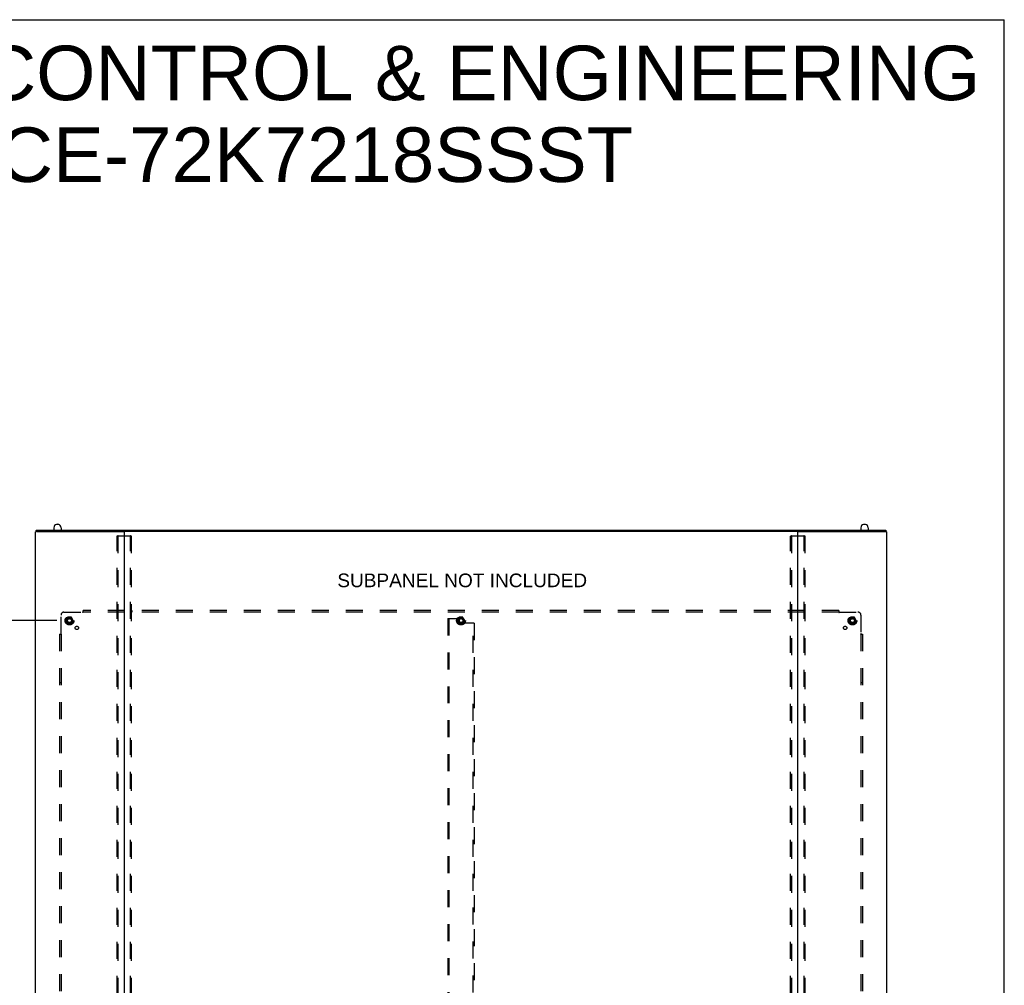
# Model space of a CAD drawing. Header units: inches. Extents: x 0 to 262, y 0 to 169.
# Tile 284 of 284: x 178 to 262, y 87 to 169. Entities that reach past the tile are written whole.
import ezdxf

# ---------------------------------------------------------------- set-up
doc = ezdxf.new("R2010")
doc.units = ezdxf.units.IN
doc.header["$LTSCALE"] = 14.384615
doc.header["$MEASUREMENT"] = 0
doc.linetypes.add('HIDDEN', pattern=[0.2, 0.1, -0.1])
doc.layers.get('0').update_dxf_attribs({"linetype": 'CONTINUOUS'})
for name, color, linetype in [('DEFAULT_2', 8, 'HIDDEN'), ('DIMENSIONS', 7, 'CONTINUOUS'), ('SUBPANEL', 7, 'CONTINUOUS')]:
    doc.layers.add(name, color=color, linetype=linetype)
doc.styles.get("Standard").update_dxf_attribs({"font": 'arial.ttf'})
doc.dimstyles.new('DIMSTYLE_1', dxfattribs={"dimtxt": 1.153846, "dimasz": 1.538462, "dimexe": 0.09, "dimexo": 0.07, "dimgap": 0.0375, "dimtad": 0, "dimtih": 1, "dimtoh": 1, "dimzin": 4, "dimdsep": 46, "dimtxsty": 'Standard', "dimblk": '_FILLED', "dimblk1": '_FILLED', "dimblk2": '_FILLED', "dimcen": 0.09, "dimadec": 3, "dimazin": 1, "dimtfac": 1, "dimtdec": 3, "dimtofl": 0, "dimtmove": 0, "dimatfit": 3, "dimldrblk": '_FILLED', "dimfxl": 0, "dimtolj": 1, "dimtzin": 4, "dimarcsym": 0})

# ---------------------------------------------------------------- blocks, each defined once
blk = doc.blocks.new('_FILLED')
at = {"color": 0, "linetype": 'ByBlock'}
blk.add_solid([(0, 0), (-1, 0.2), (-1, -0.2)], dxfattribs=at)
blk = doc.blocks.new('*D2')
at = {"layer": 'DIMENSIONS', "color": 2, "linetype": 'Continuous'}
for p, q in [((181.362, 118.351), (171.303, 118.351)), ((172.687, 118.351), (172.687, 86.379)), ((172.687, 52.101), (172.687, 84.072)), ((181.362, 52.101), (171.303, 52.101))]:
    blk.add_line(p, q, dxfattribs=at)
at = {"layer": 'DIMENSIONS', "color": 2, "linetype": 'Continuous', "xscale": 1.5384615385, "yscale": 1.5384615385, "zscale": 1.5384615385}
for p, rotation in [((172.687, 118.351), 90), ((172.687, 52.101), 270)]:
    blk.add_blockref('_FILLED', p, dxfattribs=dict(at, rotation=rotation))
at = {"layer": 'DIMENSIONS', "color": 2, "linetype": 'Continuous', "insert": (172.687, 85.802), "char_height": 1.1538, "width": 4.03203, "attachment_point": 2, "line_spacing_factor": 0.9}
blk.add_mtext('66.25', dxfattribs=at)

msp = doc.modelspace()

# ---------------------------------------------------------------- linework, layer by layer
at = {"color": 7, "linetype": 'Continuous'}
for p, q in [((0, 169.231), (261.538, 169.231)), ((261.538, 0), (261.538, 169.231)), ((179.616, 125.99), (179.616, 125.898)), ((179.679, 126.006), (251.45, 126.006)), ((181.112, 126.205), (181.112, 126.006)), ((181.374, 126.505), (181.462, 126.505)), ((181.724, 126.205), (181.724, 126.006)), ((249.404, 126.205), (249.404, 126.006)), ((249.666, 126.505), (249.754, 126.505)), ((250.016, 126.205), (250.016, 126.006)), ((251.512, 125.99), (251.512, 125.898))]:
    msp.add_line(p, q, dxfattribs=at)
at = {"color": 3, "linetype": 'Continuous'}
for p, q in [((179.564, 49.33), (179.564, 125.859)), ((179.646, 125.906), (187.033, 125.906)), ((187.038, 125.905), (187.089, 125.905)), ((187.064, 125.876), (187.064, 49.36)), ((244.034, 125.906), (187.094, 125.906)), ((244.039, 125.905), (244.09, 125.905)), ((244.064, 49.36), (244.064, 125.876)), ((244.095, 125.906), (251.482, 125.906)), ((251.564, 125.859), (251.564, 49.33))]:
    msp.add_line(p, q, dxfattribs=at)
for points in [[(179.616, 125.898), (179.608, 125.895), (179.6, 125.892), (179.592, 125.889), (179.586, 125.885), (179.58, 125.882), (179.575, 125.878), (179.571, 125.874), (179.568, 125.871), (179.566, 125.867), (179.565, 125.863), (179.564, 125.859)], [(179.646, 125.906), (179.635, 125.903), (179.626, 125.901), (179.616, 125.898)], [(251.482, 125.906), (251.493, 125.903), (251.503, 125.901), (251.512, 125.898)], [(251.512, 125.898), (251.521, 125.895), (251.529, 125.892), (251.536, 125.889), (251.542, 125.885), (251.548, 125.882), (251.553, 125.878), (251.557, 125.874), (251.56, 125.871), (251.562, 125.867), (251.564, 125.863), (251.564, 125.859)]]:
    msp.add_lwpolyline(points, dxfattribs=at)
at = {"color": 7, "linetype": 'Continuous'}
for points in [[(179.616, 125.99), (179.616, 125.991), (179.617, 125.992), (179.618, 125.994), (179.62, 125.995), (179.622, 125.996), (179.625, 125.998), (179.627, 125.999), (179.631, 126), (179.634, 126.001), (179.638, 126.002), (179.643, 126.003), (179.647, 126.004), (179.652, 126.004), (179.657, 126.005), (179.662, 126.005), (179.668, 126.006), (179.673, 126.006), (179.679, 126.006)], [(251.45, 126.006), (251.455, 126.006), (251.461, 126.006), (251.466, 126.005), (251.471, 126.005), (251.476, 126.004), (251.481, 126.004), (251.486, 126.003), (251.49, 126.002), (251.494, 126.001), (251.498, 126), (251.501, 125.999), (251.504, 125.998), (251.506, 125.996), (251.508, 125.995), (251.51, 125.994), (251.511, 125.992), (251.512, 125.991), (251.512, 125.99)]]:
    msp.add_lwpolyline(points, dxfattribs=at)
for centre, radius, start, end in [((181.418, 126.205), 0.306, 105.63034, 180), ((181.374, 126.361), 0.144, 90, 105.63034), ((181.462, 126.361), 0.144, 74.36966, 90), ((181.418, 126.205), 0.306, 0, 74.36966), ((249.71, 126.205), 0.306, 105.63034, 180), ((249.666, 126.361), 0.144, 90, 105.63034), ((249.754, 126.361), 0.144, 74.36966, 90), ((249.71, 126.205), 0.306, 0, 74.36966)]:
    msp.add_arc(centre, radius, start, end, dxfattribs=at)
at = {"color": 3, "linetype": 'Continuous'}
for centre, radius, start, end in [((187.033, 125.875), 0.031, 0, 90), ((187.094, 125.876), 0.03, 90, 180), ((244.034, 125.876), 0.03, 0, 90), ((244.095, 125.875), 0.031, 90, 180)]:
    msp.add_arc(centre, radius, start, end, dxfattribs=at)
at = {"layer": 'DEFAULT_2', "color": 8, "linetype": 'HIDDEN'}
for p, q in [((186.46, 49.443), (186.46, 125.501)), ((186.482, 125.531), (187.647, 125.531)), ((186.534, 125.501), (186.534, 49.443)), ((187.594, 49.443), (187.594, 125.501)), ((187.668, 125.501), (187.668, 49.443)), ((243.46, 49.443), (243.46, 125.501)), ((243.482, 125.531), (244.647, 125.531)), ((243.534, 125.501), (243.534, 49.443)), ((244.594, 49.443), (244.594, 125.501)), ((244.668, 125.501), (244.668, 49.443)), ((182.276, 118.623), (182.122, 118.356)), ((182.122, 118.346), (182.276, 118.078)), ((182.594, 118.628), (182.285, 118.628)), ((182.757, 118.356), (182.602, 118.623)), ((182.602, 118.078), (182.757, 118.346)), ((214.439, 118.538), (214.439, 51.913)), ((214.439, 118.538), (214.543, 118.538)), ((214.543, 118.538), (214.543, 51.913)), ((214.543, 118.538), (215.336, 118.538)), ((215.401, 118.623), (215.247, 118.356)), ((215.247, 118.346), (215.401, 118.078)), ((215.398, 118.476), (215.398, 118.185)), ((215.719, 118.628), (215.41, 118.628)), ((215.882, 118.356), (215.727, 118.623)), ((215.727, 118.078), (215.882, 118.346)), ((248.526, 118.623), (248.372, 118.356)), ((248.372, 118.346), (248.526, 118.078)), ((248.844, 118.628), (248.535, 118.628)), ((249.007, 118.356), (248.852, 118.623)), ((248.852, 118.078), (249.007, 118.346)), ((182.594, 118.073), (182.285, 118.073)), ((215.719, 118.073), (215.41, 118.073)), ((216.585, 118.122), (215.461, 118.122)), ((216.585, 52.329), (216.585, 118.122)), ((216.689, 118.122), (216.585, 118.122)), ((216.689, 118.122), (216.689, 52.329)), ((248.844, 118.073), (248.535, 118.073))]:
    msp.add_line(p, q, dxfattribs=at)
for points in [[(186.46, 125.501), (186.461, 125.509), (186.463, 125.516), (186.467, 125.522), (186.471, 125.527), (186.476, 125.53), (186.482, 125.531)], [(186.555, 125.531), (186.549, 125.53), (186.544, 125.527), (186.54, 125.522), (186.537, 125.516), (186.535, 125.509), (186.534, 125.501)], [(187.594, 125.501), (187.594, 125.509), (187.592, 125.516), (187.588, 125.522), (187.584, 125.527), (187.579, 125.53), (187.573, 125.531)], [(187.647, 125.531), (187.652, 125.53), (187.657, 125.527), (187.662, 125.522), (187.665, 125.516), (187.667, 125.509), (187.668, 125.501)], [(243.46, 125.501), (243.461, 125.509), (243.463, 125.516), (243.467, 125.522), (243.471, 125.527), (243.476, 125.53), (243.482, 125.531)], [(243.555, 125.531), (243.549, 125.53), (243.544, 125.527), (243.54, 125.522), (243.537, 125.516), (243.535, 125.509), (243.534, 125.501)], [(244.594, 125.501), (244.594, 125.509), (244.592, 125.516), (244.588, 125.522), (244.584, 125.527), (244.579, 125.53), (244.573, 125.531)], [(244.647, 125.531), (244.652, 125.53), (244.657, 125.527), (244.662, 125.522), (244.665, 125.516), (244.667, 125.509), (244.668, 125.501)]]:
    msp.add_lwpolyline(points, dxfattribs=at)
for centre, radius in [((182.439, 118.351), 0.372), ((182.439, 118.351), 0.356), ((182.439, 118.351), 0.312), ((182.439, 118.351), 0.204), ((182.439, 118.351), 0.188), ((182.439, 118.351), 0.183), ((182.439, 118.351), 0.165), ((215.564, 118.351), 0.372), ((215.564, 118.351), 0.356), ((215.564, 118.351), 0.312), ((215.564, 118.351), 0.204), ((215.564, 118.351), 0.188), ((215.564, 118.351), 0.183), ((215.564, 118.351), 0.165), ((248.689, 118.351), 0.372), ((248.689, 118.351), 0.356), ((248.689, 118.351), 0.312), ((248.689, 118.351), 0.204), ((248.689, 118.351), 0.188), ((248.689, 118.351), 0.183), ((248.689, 118.351), 0.165)]:
    msp.add_circle(centre, radius, dxfattribs=at)
for centre, radius, start, end in [((182.13, 118.351), 0.01, 150.01268, 209.98829), ((182.285, 118.618), 0.01, 90.01235, 149.98915), ((182.594, 118.618), 0.01, 30.01204, 89.98872), ((182.748, 118.351), 0.01, 330.01268, 29.98829), ((215.255, 118.351), 0.01, 150.01268, 209.98829), ((215.336, 118.476), 0.0625, 0, 90), ((215.41, 118.618), 0.01, 90.01235, 149.98915), ((215.719, 118.618), 0.01, 30.01204, 89.98872), ((215.873, 118.351), 0.01, 330.01268, 29.98829), ((248.38, 118.351), 0.01, 150.01268, 209.98829), ((248.535, 118.618), 0.01, 90.01235, 149.98915), ((248.844, 118.618), 0.01, 30.01204, 89.98872), ((248.998, 118.351), 0.01, 330.01268, 29.98829), ((182.285, 118.083), 0.01, 210.01204, 269.98872), ((182.594, 118.083), 0.01, 270.01235, 329.98915), ((215.461, 118.185), 0.0625, 180, 270), ((215.41, 118.083), 0.01, 210.01204, 269.98872), ((215.719, 118.083), 0.01, 270.01235, 329.98915), ((248.535, 118.083), 0.01, 210.01204, 269.98872), ((248.844, 118.083), 0.01, 270.01235, 329.98915)]:
    msp.add_arc(centre, radius, start, end, dxfattribs=at)
at = {"layer": 'SUBPANEL', "color": 8, "linetype": 'HIDDEN'}
for p, q in [((183.595, 119.028), (183.595, 119.194)), ((247.533, 119.194), (183.595, 119.194)), ((187.72, 119.194), (187.72, 119.069)), ((243.408, 119.194), (243.408, 119.069)), ((247.533, 119.194), (247.533, 119.028)), ((181.72, 117.23), (181.72, 118.819)), ((181.97, 119.069), (183.56, 119.069)), ((183.578, 119.088), (183.571, 119.081)), ((247.533, 119.069), (183.595, 119.069)), ((247.568, 119.069), (249.158, 119.069)), ((249.408, 118.819), (249.408, 117.23)), ((181.595, 117.194), (181.595, 53.257)), ((181.595, 117.194), (181.761, 117.194)), ((181.72, 117.194), (181.72, 53.257)), ((249.367, 117.194), (249.533, 117.194)), ((249.408, 117.194), (249.408, 53.257)), ((249.427, 117.211), (249.419, 117.219)), ((249.533, 117.194), (249.533, 53.257)), ((181.72, 113.069), (181.595, 113.069)), ((249.533, 113.069), (249.408, 113.069))]:
    msp.add_line(p, q, dxfattribs=at)
for points in [[(183.571, 119.081), (183.569, 119.079), (183.567, 119.077), (183.565, 119.075), (183.563, 119.073), (183.562, 119.071), (183.56, 119.069)], [(183.573, 119.05), (183.57, 119.055), (183.569, 119.057), (183.567, 119.059), (183.566, 119.062), (183.564, 119.064), (183.563, 119.066), (183.561, 119.068), (183.56, 119.069)], [(183.595, 119.028), (183.594, 119.029), (183.592, 119.03), (183.59, 119.031), (183.589, 119.032), (183.587, 119.033), (183.586, 119.034), (183.584, 119.035), (183.582, 119.037), (183.581, 119.038), (183.58, 119.04), (183.578, 119.042), (183.577, 119.044), (183.576, 119.046), (183.574, 119.048), (183.573, 119.05)], [(183.595, 119.108), (183.594, 119.105), (183.592, 119.103), (183.59, 119.101), (183.588, 119.099), (183.587, 119.097), (183.585, 119.095), (183.583, 119.093), (183.582, 119.091), (183.58, 119.09), (183.578, 119.088)], [(247.533, 119.108), (247.535, 119.105), (247.536, 119.103), (247.538, 119.101), (247.54, 119.099), (247.542, 119.097), (247.543, 119.095), (247.545, 119.093), (247.547, 119.091), (247.548, 119.09), (247.55, 119.088), (247.555, 119.083)], [(247.533, 119.028), (247.535, 119.029), (247.536, 119.03), (247.538, 119.031), (247.54, 119.032), (247.541, 119.033), (247.543, 119.034), (247.544, 119.035), (247.546, 119.037), (247.547, 119.038), (247.549, 119.04), (247.55, 119.042), (247.551, 119.044), (247.553, 119.046), (247.554, 119.048), (247.555, 119.05), (247.558, 119.055)], [(247.555, 119.083), (247.557, 119.081), (247.559, 119.079), (247.561, 119.077), (247.563, 119.075), (247.565, 119.073), (247.567, 119.071), (247.568, 119.069)], [(247.558, 119.055), (247.559, 119.057), (247.561, 119.059), (247.562, 119.062), (247.564, 119.064), (247.565, 119.066), (247.567, 119.068), (247.568, 119.069)], [(181.682, 117.194), (181.684, 117.196), (181.687, 117.198), (181.689, 117.2), (181.691, 117.201), (181.693, 117.203), (181.695, 117.205), (181.697, 117.206), (181.698, 117.208), (181.7, 117.21), (181.702, 117.211), (181.707, 117.217)], [(181.707, 117.217), (181.709, 117.219), (181.711, 117.221), (181.713, 117.223), (181.715, 117.225), (181.717, 117.226), (181.719, 117.228), (181.72, 117.23)], [(181.735, 117.219), (181.733, 117.221), (181.73, 117.222), (181.728, 117.224), (181.726, 117.225), (181.724, 117.227), (181.722, 117.228), (181.72, 117.23)], [(181.761, 117.194), (181.761, 117.196), (181.76, 117.198), (181.759, 117.199), (181.758, 117.201), (181.757, 117.203), (181.756, 117.204), (181.754, 117.206), (181.753, 117.207), (181.751, 117.209), (181.75, 117.21), (181.748, 117.211), (181.746, 117.213), (181.744, 117.214), (181.742, 117.215), (181.74, 117.217), (181.735, 117.219)], [(249.367, 117.194), (249.368, 117.196), (249.368, 117.198), (249.369, 117.199), (249.37, 117.201), (249.371, 117.203), (249.373, 117.204), (249.374, 117.206), (249.375, 117.207), (249.377, 117.209), (249.379, 117.21), (249.38, 117.211), (249.382, 117.213), (249.384, 117.214), (249.386, 117.215), (249.389, 117.217)], [(249.389, 117.217), (249.393, 117.219), (249.396, 117.221), (249.398, 117.222), (249.4, 117.224), (249.402, 117.225), (249.404, 117.227), (249.406, 117.228), (249.408, 117.23)], [(249.419, 117.219), (249.417, 117.221), (249.415, 117.223), (249.413, 117.225), (249.411, 117.226), (249.41, 117.228), (249.408, 117.23)], [(249.446, 117.194), (249.444, 117.196), (249.442, 117.198), (249.439, 117.2), (249.437, 117.201), (249.435, 117.203), (249.433, 117.205), (249.432, 117.206), (249.43, 117.208), (249.428, 117.21), (249.427, 117.211)]]:
    msp.add_lwpolyline(points, dxfattribs=at)
for centre, radius in [((182.439, 118.351), 0.25), ((215.564, 118.351), 0.25), ((248.689, 118.351), 0.25), ((183.058, 117.732), 0.141), ((248.07, 117.732), 0.141)]:
    msp.add_circle(centre, radius, dxfattribs=at)
for centre, start, end in [((181.97, 118.819), 90, 180), ((249.158, 118.819), 0, 90)]:
    msp.add_arc(centre, 0.25, start, end, dxfattribs=at)

# ---------------------------------------------------------------- texts
at = {"layer": 'DIMENSIONS', "color": 2, "linetype": 'Continuous', "attachment_point": 2, "line_spacing_factor": 0.9}
for s, insert, char_height, width in [('SAGINAW CONTROL & ENGINEERING\\PSCE-72K7218SSST', (201.113, 167.031), 4.61538, 116.56849), ('SUBPANEL NOT INCLUDED', (215.667, 122.334), 1.15385, 21.09951)]:
    msp.add_mtext(s, dxfattribs=dict(at, insert=insert, char_height=char_height, width=width))

# ---------------------------------------------------------------- dimensions: what is measured, and where the dimension line sits
at = {"layer": 'DIMENSIONS', "color": 2, "linetype": 'Continuous'}
dim = msp.add_linear_dim(base=(172.687, 52.101), p1=(181.432, 118.351), p2=(181.432, 52.101), angle=270, dimstyle='DIMSTYLE_1', dxfattribs=at)
dim.commit()
dim.dimension.update_dxf_attribs({"geometry": '*D2', "text_midpoint": (172.683, 85.219), "dimtype": 160})

doc.saveas('drawing.dxf')
